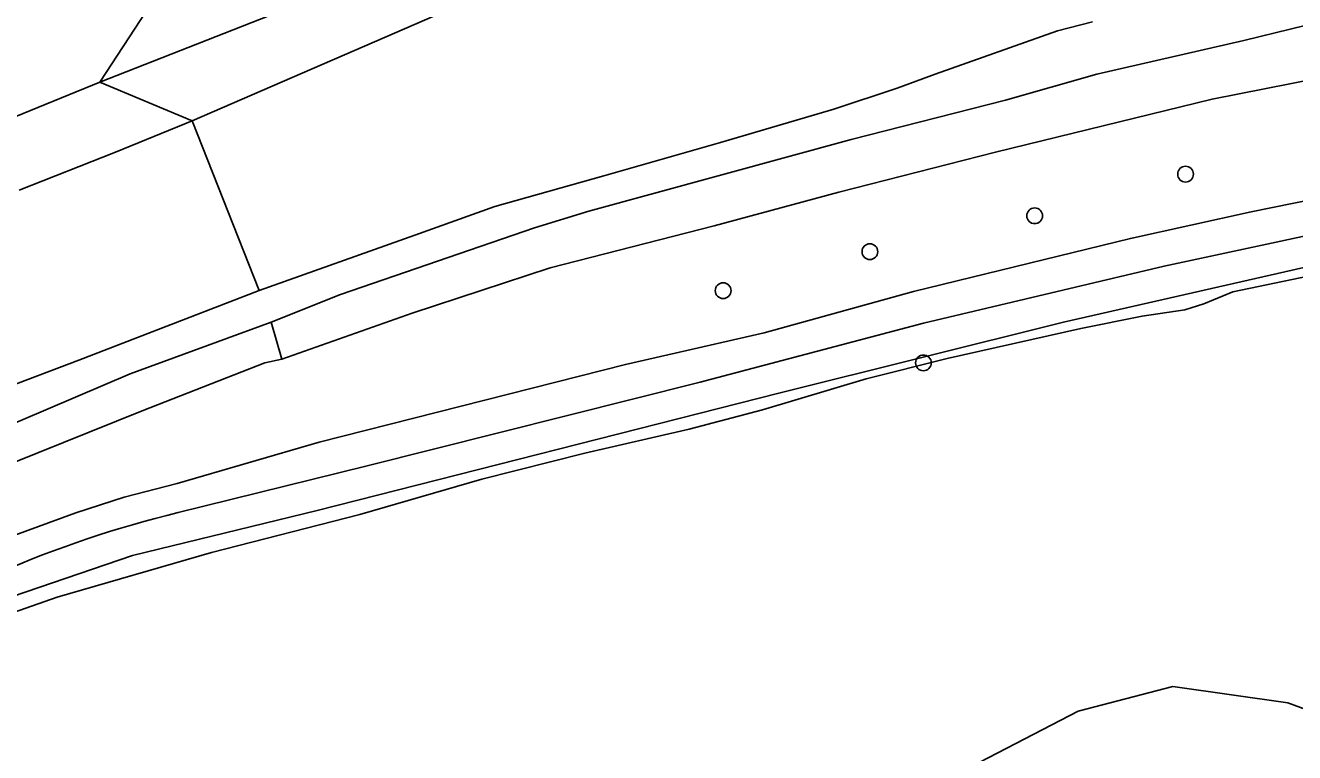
# Model space of a CAD drawing. Extents: x 156651 to 158072, y 387631 to 388990.
# Drawn here: x 157592.7 to 157671.4, y 388666 to 388711 of the extents above; entities that cross this region are included whole.
import ezdxf

# ---------------------------------------------------------------- set-up
doc = ezdxf.new("R2010")
doc.units = 0
for name, color, linetype in [('IMGEO_Berm_groen', 7, 'Continuous'), ('IMGEO_Boom', 7, 'Continuous'), ('IMGEO_Grasland_overig', 7, 'Continuous'), ('IMGEO_Groenvoorziening', 7, 'Continuous'), ('IMGEO_Rijbaan_autosnelweg', 7, 'Continuous'), ('IMGEO_Waterloop', 7, 'Continuous')]:
    doc.layers.add(name, color=color, linetype=linetype)

msp = doc.modelspace()

# ---------------------------------------------------------------- linework, layer by layer
at = {"layer": 'IMGEO_Berm_groen'}
for points in [[(157648.087, 388722.163), (157644.791, 388721.947), (157642.275, 388721.176), (157632.511, 388717.324), (157620.568, 388712.736), (157603.061, 388705.123)], [(157603.061, 388705.123), (157597.332, 388707.516)], [(157592.342, 388700.825), (157598.3, 388703.177), (157603.061, 388705.123)]]:
    msp.add_lwpolyline(points, dxfattribs=at)
at = {"layer": 'IMGEO_Boom'}
for centre in [(157664.637, 388701.818), (157655.282, 388699.241), (157645.069, 388697.013), (157635.97, 388694.599), (157648.386, 388690.119)]:
    msp.add_circle(centre, 0.489, dxfattribs=at)
at = {"layer": 'IMGEO_Grasland_overig'}
for points in [[(157607.951, 388692.638), (157612.257, 388694.365), (157624.277, 388698.486), (157627.641, 388699.518), (157643.903, 388703.974), (157653.472, 388706.403), (157659.133, 388708.01), (157668.239, 388710.113), (157681.678, 388713.421)], [(157695.767, 388712.952), (157682.607, 388709.701), (157666.281, 388706.471), (157652.855, 388703.183), (157643.133, 388700.711), (157635.416, 388698.611), (157625.241, 388696.004), (157616.704, 388693.196), (157608.621, 388690.359)], [(157658.873, 388711.255), (157656.701, 388710.695), (157649.12, 388708.028), (157646.766, 388707.152), (157642.838, 388705.841), (157635.8, 388703.79), (157628.57, 388701.724), (157621.818, 388699.816), (157616.854, 388698.035), (157607.205, 388694.602)], [(157607.205, 388694.602), (157603.061, 388705.123)], [(157607.205, 388694.602), (157596.023, 388690.285), (157575.415, 388682.484), (157561.63, 388677.361), (157549.311, 388672.28), (157536.24, 388667.155), (157524.893, 388662.544), (157516.662, 388659.109), (157509.104, 388655.89), (157506.912, 388654.836), (157503.049, 388653.085)], [(157608.621, 388690.359), (157607.569, 388690.119), (157599.961, 388687.146), (157583.712, 388680.624), (157582.819, 388682.644), (157592.443, 388686.551), (157599.224, 388689.445), (157607.951, 388692.638)], [(157608.621, 388690.359), (157607.951, 388692.638)]]:
    msp.add_lwpolyline(points, dxfattribs=at)
at = {"layer": 'IMGEO_Groenvoorziening'}
for points in [[(157591.829, 388679.363), (157595.847, 388680.817), (157598.837, 388681.792), (157602.128, 388682.638), (157610.921, 388685.21), (157629.918, 388690.019), (157638.513, 388691.988), (157647.771, 388694.538), (157661.216, 388697.832), (157668.71, 388699.474), (157680.703, 388701.932), (157688.295, 388703.354), (157692.542, 388704.072), (157696.184, 388704.577), (157709.303, 388707.076), (157719.938, 388709.584), (157726.025, 388711.286)], [(157674.33, 388695.929), (157667.569, 388694.529), (157665.762, 388693.772), (157664.589, 388693.409), (157661.944, 388693.022), (157658.139, 388692.249), (157649.862, 388690.398), (157644.847, 388689.125), (157638.405, 388687.211), (157633.864, 388686.009), (157627.399, 388684.524), (157621.019, 388682.919), (157613.447, 388680.73), (157604.265, 388678.365), (157594.696, 388675.605), (157591.929, 388674.627)], [(157673.726, 388668.041), (157670.98, 388669.045), (157663.857, 388670.063), (157657.977, 388668.537), (157609.481, 388643.37), (157537.398, 388603.555)]]:
    msp.add_lwpolyline(points, dxfattribs=at)
at = {"layer": 'IMGEO_Rijbaan_autosnelweg'}
for points in [[(157597.332, 388707.516), (157607.81, 388711.631), (157620.364, 388716.553), (157632.707, 388721.307), (157644.213, 388725.828), (157655.287, 388730.109)], [(157593.752, 388719.317), (157594.138, 388718.546), (157594.49, 388717.5), (157600.881, 388716.048), (157600.223, 388711.939), (157597.332, 388707.516)], [(157336.036, 388591.382), (157346.975, 388596.661), (157349.542, 388597.9), (157362.708, 388604.381), (157372.935, 388609.366), (157386.884, 388615.957), (157397.87, 388621.101), (157407.732, 388625.617), (157426.484, 388634.218), (157447.914, 388643.934), (157469.061, 388653.359), (157485.704, 388660.61), (157501.501, 388667.492), (157521.691, 388676.219), (157546.865, 388686.85), (157570.067, 388696.392), (157597.332, 388707.516)]]:
    msp.add_lwpolyline(points, dxfattribs=at)
at = {"layer": 'IMGEO_Waterloop'}
for points in [[(157744.708, 388715.023), (157728.61, 388708.164), (157723.887, 388706.439), (157718.836, 388705.289), (157702.86, 388702.004), (157682.901, 388698.185), (157674.236, 388696.542), (157657.07, 388692.641), (157639.431, 388688.246), (157610.807, 388680.977), (157599.349, 388678.185), (157591.916, 388675.639)], [(157602.193, 388680.844), (157613.815, 388683.719), (157634.554, 388688.934), (157648.394, 388692.589), (157663.302, 388696.121), (157678.251, 388699.324), (157692.953, 388701.871), (157710.448, 388705.115), (157723.548, 388708.318), (157728.148, 388710.043), (157737.018, 388713.37)]]:
    msp.add_lwpolyline(points, dxfattribs=at)
msp.add_arc((157618.183, 388615.018), 67.741, 103.65359, 123.53925, dxfattribs=at)

doc.saveas('drawing.dxf')
